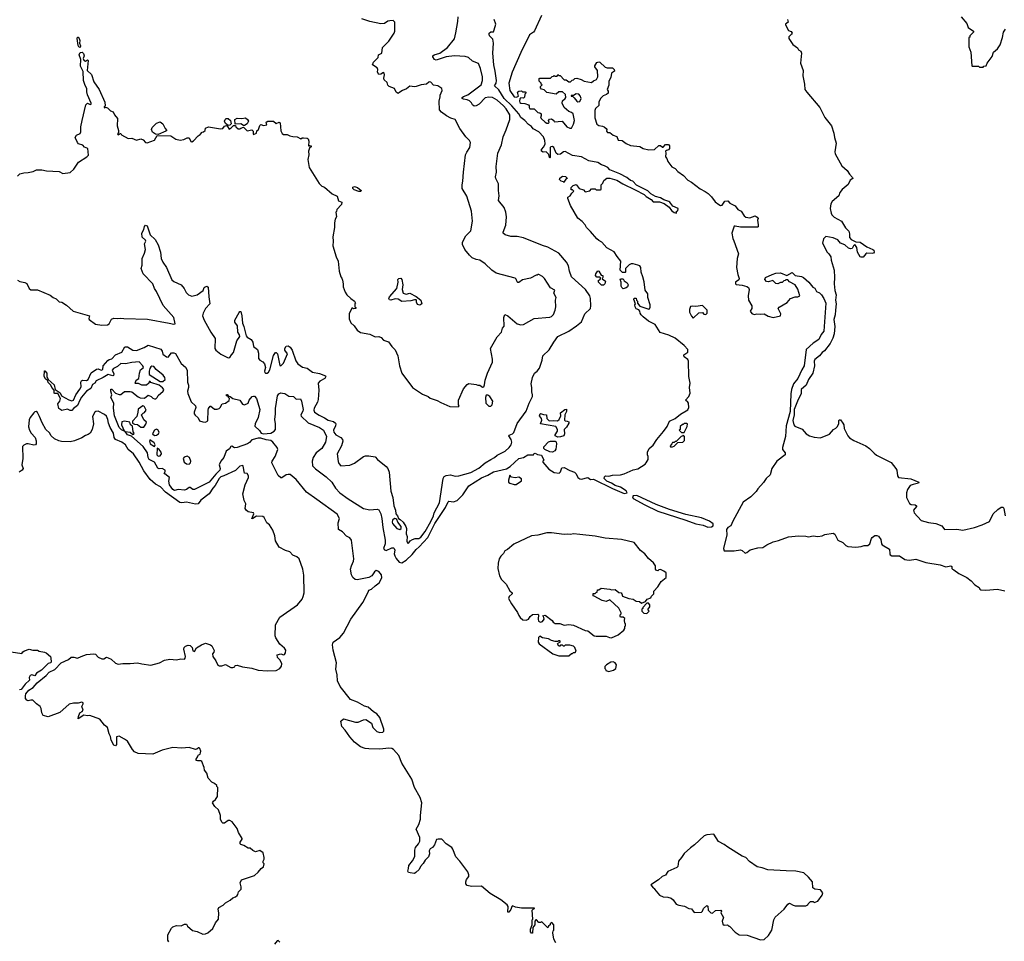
# Model space of a CAD drawing. Extents: x 2087054 to 2277909, y 548907 to 753496.
# Tile 379 of 444: x 2242530 to 2253369, y 637972 to 648112. Entities that reach past the tile are written whole.
import ezdxf

# ---------------------------------------------------------------- set-up
doc = ezdxf.new("R2010")
doc.units = 0

msp = doc.modelspace()

# ---------------------------------------------------------------- linework, layer by layer
at = {"layer": '0CON20XD'}
for points in [[(2243203, 646877), (2243204, 646934), (2243216, 647005), (2243258, 647175), (2243275, 647193), (2243305, 647180), (2243315, 647184), (2243318, 647195), (2243276, 647286), (2243268, 647318), (2243268, 647355), (2243249, 647389), (2243233, 647445), (2243228, 647542), (2243200, 647600), (2243202, 647675), (2243186, 647725), (2243195, 647753), (2243216, 647756), (2243231, 647741), (2243238, 647715), (2243227, 647685), (2243235, 647668), (2243255, 647658), (2243275, 647670), (2243282, 647662), (2243272, 647552), (2243321, 647511), (2243345, 647430), (2243404, 647345), (2243466, 647205), (2243470, 647165), (2243460, 647155), (2243460, 647145), (2243467, 647143), (2243475, 647150), (2243495, 647142), (2243529, 647109), (2243558, 647098), (2243573, 647065), (2243607, 647025), (2243602, 646945), (2243618, 646895), (2243617, 646873), (2243608, 646855), (2243614, 646844), (2243635, 646860), (2243645, 646860), (2243650, 646845), (2243725, 646807), (2243765, 646808), (2243815, 646788), (2243865, 646800), (2243889, 646789), (2243915, 646763), (2243935, 646756), (2244015, 646788), (2244045, 646840), (2244195, 646833), (2244248, 646798), (2244295, 646788), (2244337, 646793), (2244375, 646812), (2244395, 646812), (2244414, 646774), (2244425, 646770), (2244445, 646779), (2244494, 646836), (2244515, 646848), (2244540, 646875), (2244555, 646880), (2244570, 646895), (2244575, 646920), (2244607, 646933), (2244739, 646911), (2244765, 646917), (2244785, 646942), (2244805, 646950), (2244818, 646938), (2244835, 646908), (2244859, 646921), (2244885, 646950), (2244905, 646950), (2244910, 646935), (2244935, 646912), (2244955, 646910), (2244965, 646920), (2244995, 646930), (2245035, 646890), (2245085, 646900), (2245100, 646885), (2245100, 646855), (2245105, 646850), (2245136, 646864), (2245142, 646888), (2245160, 646905), (2245168, 646925), (2245173, 646947), (2245185, 646960), (2245215, 646948), (2245250, 646955), (2245242, 646985), (2245260, 646995), (2245325, 646996), (2245355, 646972), (2245386, 646986), (2245396, 646976), (2245405, 646890), (2245421, 646861), (2245435, 646850), (2245475, 646848), (2245503, 646833), (2245535, 646827), (2245585, 646822), (2245625, 646802), (2245638, 646812), (2245655, 646813), (2245695, 646810), (2245705, 646800), (2245713, 646775), (2245710, 646725), (2245715, 646720), (2245725, 646730), (2245738, 646725), (2245737, 646713), (2245722, 646698), (2245708, 646665), (2245712, 646625), (2245702, 646575), (2245717, 646485), (2245825, 646310), (2245855, 646282), (2245885, 646270), (2245970, 646195), (2246025, 646170), (2246041, 646121), (2246077, 646105), (2246071, 646079), (2246020, 646025), (2246017, 646003), (2246010, 645995), (2246018, 645945), (2246003, 645917), (2245994, 645876), (2245997, 645825), (2245978, 645725), (2245982, 645675), (2245978, 645625), (2246015, 645502), (2246037, 645455), (2246047, 645347), (2246064, 645284), (2246075, 645270), (2246082, 645245), (2246092, 645205), (2246092, 645175), (2246113, 645113), (2246130, 645085), (2246174, 645044), (2246216, 645016), (2246228, 644995), (2246220, 644985), (2246220, 644955), (2246230, 644945), (2246230, 644935), (2246205, 644930), (2246195, 644940), (2246185, 644940), (2246158, 644875), (2246157, 644823), (2246177, 644777), (2246213, 644743), (2246245, 644698), (2246282, 644672), (2246385, 644652), (2246444, 644624), (2246485, 644628), (2246508, 644615), (2246535, 644588), (2246589, 644569), (2246627, 644517), (2246665, 644480), (2246691, 644415), (2246710, 644305), (2246738, 644225), (2246855, 644064), (2246965, 643991), (2247025, 643966), (2247048, 643948), (2247125, 643923), (2247165, 643902), (2247265, 643858), (2247356, 643854), (2247368, 643865), (2247362, 643875), (2247362, 643925), (2247415, 644050), (2247455, 644100), (2247475, 644108), (2247555, 644100), (2247575, 644090), (2247595, 644090), (2247625, 644070), (2247638, 644072), (2247648, 644095), (2247653, 644145), (2247678, 644222), (2247734, 644345), (2247734, 644376), (2247712, 644495), (2247786, 644624), (2247833, 644675), (2247845, 644720), (2247865, 644740), (2247860, 644835), (2247872, 644868), (2247905, 644854), (2248005, 644766), (2248045, 644754), (2248075, 644759), (2248195, 644824), (2248365, 644838), (2248383, 644847), (2248405, 644870), (2248424, 644915), (2248431, 644955), (2248428, 645025), (2248436, 645055), (2248411, 645105), (2248420, 645135), (2248374, 645164), (2248308, 645265), (2248285, 645288), (2248245, 645310), (2248235, 645310), (2248225, 645300), (2248215, 645300), (2248155, 645268), (2248065, 645252), (2248025, 645222), (2248015, 645222), (2248005, 645230), (2247996, 645256), (2247985, 645268), (2247775, 645323), (2247726, 645356), (2247655, 645427), (2247595, 645467), (2247555, 645473), (2247512, 645492), (2247480, 645520), (2247430, 645585), (2247405, 645640), (2247404, 645666), (2247443, 645735), (2247495, 645788), (2247514, 645895), (2247503, 646005), (2247451, 646171), (2247400, 646255), (2247400, 646295), (2247409, 646335), (2247414, 646435), (2247439, 646625), (2247451, 646655), (2247486, 646705), (2247493, 646763), (2247482, 646785), (2247443, 646823), (2247375, 646917), (2247325, 647013), (2247275, 647029), (2247230, 647055), (2247175, 647096), (2247152, 647122), (2247149, 647215), (2247160, 647265), (2247158, 647282), (2247182, 647335), (2247177, 647355), (2247134, 647384), (2247085, 647393), (2247056, 647425), (2247045, 647428), (2247035, 647426), (2247008, 647402), (2246950, 647395), (2246893, 647377), (2246875, 647374), (2246825, 647382), (2246787, 647353), (2246745, 647334), (2246705, 647307), (2246695, 647302), (2246674, 647314), (2246656, 647356), (2246597, 647377), (2246583, 647393), (2246575, 647420), (2246542, 647452), (2246538, 647468), (2246546, 647505), (2246542, 647525), (2246535, 647530), (2246505, 647513), (2246485, 647510), (2246468, 647535), (2246472, 647565), (2246464, 647584), (2246412, 647615), (2246424, 647646), (2246478, 647695), (2246480, 647725), (2246517, 647743), (2246524, 647806), (2246595, 647878), (2246653, 647965), (2246660, 647985), (2246660, 648085), (2246642, 648102), (2246605, 648101), (2246584, 648096), (2246545, 648071), (2246505, 648066), (2246385, 648094), (2246295, 648123)], [(2243193, 644047), (2243206, 644074), (2243202, 644125), (2243211, 644139), (2243225, 644147), (2243265, 644144), (2243283, 644155), (2243315, 644227), (2243375, 644268), (2243395, 644270), (2243425, 644258), (2243445, 644264), (2243449, 644305), (2243499, 644361), (2243515, 644374), (2243545, 644382), (2243586, 644424), (2243656, 644454), (2243686, 644514), (2243715, 644514), (2243777, 644477), (2243815, 644471), (2243902, 644505), (2243945, 644530), (2244085, 644487), (2244099, 644465), (2244105, 644432), (2244145, 644402), (2244165, 644400), (2244202, 644448), (2244226, 644446), (2244245, 644438), (2244309, 644329), (2244355, 644289), (2244375, 644256), (2244379, 644125), (2244390, 644090), (2244390, 644065), (2244377, 644025), (2244381, 644001), (2244419, 643909), (2244464, 643865), (2244470, 643845), (2244451, 643795), (2244450, 643775), (2244460, 643760), (2244495, 643733), (2244510, 643700), (2244545, 643687), (2244575, 643686), (2244601, 643699), (2244603, 643815), (2244608, 643835), (2244625, 643860), (2244635, 643860), (2244675, 643828), (2244705, 643827), (2244725, 643833), (2244738, 643845), (2244760, 643885), (2244795, 643893), (2244835, 643922), (2244838, 643945), (2244830, 643955), (2244830, 643970), (2244815, 643970), (2244803, 643983), (2244805, 643990), (2244815, 643990), (2244830, 643970), (2244847, 643967), (2244876, 643946), (2244955, 643926), (2244984, 643884), (2245005, 643876), (2245044, 643895), (2245056, 643925), (2245090, 643965), (2245105, 643972), (2245115, 643970), (2245137, 643945), (2245174, 643825), (2245157, 643735), (2245123, 643665), (2245119, 643639), (2245171, 643591), (2245189, 643565), (2245215, 643555), (2245295, 643563), (2245330, 643585), (2245346, 643605), (2245346, 643665), (2245337, 643715), (2245347, 643775), (2245347, 643835), (2245369, 643975), (2245381, 643995), (2245405, 644007), (2245424, 644004), (2245448, 643998), (2245491, 643971), (2245545, 643967), (2245575, 643937), (2245621, 643941), (2245633, 643915), (2245650, 643825), (2245647, 643805), (2245626, 643765), (2245630, 643750), (2245706, 643676), (2245830, 643625), (2245873, 643595), (2245909, 643525), (2245896, 643465), (2245856, 643395), (2245795, 643345), (2245760, 643295), (2245748, 643255), (2245755, 643205), (2245785, 643169), (2245905, 643083), (2245965, 643025), (2246008, 642958), (2246053, 642905), (2246145, 642840), (2246313, 642733), (2246385, 642719), (2246465, 642727), (2246485, 642718), (2246504, 642675), (2246515, 642625), (2246526, 642524), (2246555, 642385), (2246554, 642345), (2246534, 642295), (2246545, 642279), (2246565, 642274), (2246625, 642300), (2246645, 642301), (2246654, 642295), (2246661, 642275), (2246654, 642235), (2246658, 642215), (2246674, 642184), (2246706, 642144), (2246735, 642138), (2246783, 642167), (2246851, 642229), (2246893, 642285), (2246928, 642312), (2247022, 642415), (2247099, 642571), (2247218, 642745), (2247245, 642809), (2247255, 642816), (2247305, 642808), (2247345, 642823), (2247410, 642885), (2247476, 642985), (2247615, 643070), (2247685, 643102), (2247745, 643139), (2247890, 643170), (2247928, 643195), (2248025, 643284), (2248075, 643297), (2248125, 643323), (2248185, 643323), (2248195, 643340), (2248205, 643342), (2248230, 643330), (2248275, 643321), (2248300, 643265), (2248290, 643255), (2248290, 643245), (2248355, 643168), (2248415, 643132), (2248467, 643123), (2248482, 643138), (2248497, 643183), (2248525, 643186), (2248585, 643153), (2248638, 643135), (2248656, 643116), (2248674, 643075), (2248695, 643061), (2248715, 643058), (2248785, 643074), (2248815, 643054), (2248845, 643058), (2249055, 642954), (2249185, 642898), (2249218, 642905), (2249205, 642930), (2249145, 642968), (2249085, 642986), (2249045, 643013), (2248995, 643036), (2248964, 643065), (2248966, 643084), (2248980, 643095), (2249015, 643091), (2249055, 643101), (2249144, 643106), (2249186, 643114), (2249285, 643160), (2249335, 643170), (2249415, 643222), (2249428, 643235), (2249448, 643275), (2249450, 643305), (2249442, 643325), (2249443, 643353), (2249459, 643395), (2249505, 643432), (2249544, 643495), (2249619, 643581), (2249656, 643635), (2249683, 643695), (2249744, 643726), (2249806, 643774), (2249885, 643820), (2249897, 643845), (2249893, 643893), (2249886, 643906), (2249860, 643925), (2249898, 643965), (2249910, 644005), (2249902, 644065), (2249910, 644115), (2249896, 644185), (2249892, 644355), (2249884, 644375), (2249845, 644403), (2249840, 644415), (2249843, 644425), (2249886, 644454), (2249887, 644485), (2249845, 644529), (2249745, 644608), (2249675, 644641), (2249580, 644670), (2249525, 644759), (2249454, 644795), (2249392, 644845), (2249372, 644865), (2249360, 644885), (2249358, 644905), (2249345, 644920), (2249315, 644932), (2249304, 644955), (2249302, 644975), (2249310, 644985), (2249292, 645035), (2249295, 645050), (2249318, 645048), (2249320, 645025), (2249330, 645015), (2249330, 644995), (2249355, 644960), (2249455, 644928), (2249465, 644930), (2249471, 644949), (2249469, 644975), (2249446, 645056), (2249444, 645095), (2249416, 645135), (2249405, 645230), (2249391, 645285), (2249370, 645335), (2249367, 645387), (2249355, 645403), (2249335, 645413), (2249285, 645428), (2249263, 645427), (2249240, 645415), (2249200, 645375), (2249200, 645335), (2249195, 645330), (2249165, 645330), (2249140, 645355), (2249146, 645456), (2249106, 645506), (2249075, 645558), (2248995, 645602), (2248940, 645665), (2248905, 645682), (2248882, 645702), (2248815, 645782), (2248770, 645825), (2248756, 645856), (2248723, 645893), (2248675, 645930), (2248595, 646070), (2248563, 646145), (2248565, 646160), (2248590, 646175), (2248607, 646203), (2248630, 646225), (2248615, 646240), (2248602, 646242), (2248602, 646268), (2248622, 646288), (2248655, 646300), (2248690, 646255), (2248735, 646240), (2248755, 646220), (2248805, 646230), (2248825, 646250), (2248865, 646250), (2248875, 646240), (2248925, 646240), (2248930, 646245), (2248930, 646295), (2248950, 646315), (2248960, 646345), (2248995, 646368), (2249025, 646370), (2249105, 646348), (2249170, 646305), (2249305, 646242), (2249405, 646188), (2249427, 646167), (2249480, 646135), (2249505, 646110), (2249575, 646108), (2249625, 646090), (2249679, 646049), (2249704, 646014), (2249735, 645990), (2249760, 645985), (2249760, 646005), (2249775, 646010), (2249778, 646035), (2249720, 646060), (2249688, 646105), (2249675, 646112), (2249620, 646130), (2249585, 646153), (2249528, 646168), (2249477, 646197), (2249445, 646229), (2249321, 646291), (2249281, 646335), (2249254, 646344), (2249212, 646375), (2249136, 646415), (2249025, 646461), (2249004, 646485), (2248966, 646505), (2248934, 646514), (2248895, 646543), (2248795, 646558), (2248716, 646605), (2248615, 646618), (2248535, 646664), (2248515, 646657), (2248485, 646633), (2248455, 646629), (2248434, 646644), (2248409, 646705), (2248395, 646718), (2248376, 646715), (2248368, 646705), (2248368, 646595), (2248365, 646590), (2248362, 646595), (2248355, 646630), (2248325, 646658), (2248294, 646654), (2248276, 646666), (2248276, 646685), (2248300, 646715), (2248313, 646747), (2248312, 646785), (2248295, 646825), (2248245, 646879), (2248183, 646913), (2248165, 646938), (2248131, 646961), (2248090, 647005), (2248048, 647038), (2248024, 647075), (2247946, 647166), (2247865, 647245), (2247805, 647341), (2247758, 647385), (2247777, 647415), (2247779, 647445), (2247766, 647545), (2247749, 647615), (2247738, 647745), (2247747, 647855), (2247738, 647898), (2247703, 647935), (2247697, 647955), (2247699, 647965), (2247715, 647978), (2247745, 647978), (2247752, 648002), (2247772, 648065), (2247755, 648115)], [(2246010, 643545), (2246067, 643517), (2246084, 643494), (2246086, 643475), (2246072, 643425), (2246025, 643335), (2246035, 643253), (2246045, 643228), (2246065, 643204), (2246165, 643211), (2246215, 643234), (2246315, 643308), (2246335, 643314), (2246375, 643314), (2246444, 643304), (2246469, 643275), (2246565, 643196), (2246582, 643175), (2246599, 643135), (2246614, 642925), (2246637, 642857), (2246649, 642765), (2246668, 642715), (2246670, 642675), (2246690, 642655), (2246700, 642625), (2246720, 642615), (2246753, 642583), (2246780, 642535), (2246788, 642515), (2246783, 642455), (2246794, 642425), (2246792, 642375), (2246798, 642355), (2246805, 642350), (2246812, 642355), (2246830, 642380), (2246854, 642394), (2246885, 642405), (2246925, 642404), (2246945, 642419), (2246995, 642483), (2247055, 642592), (2247087, 642655), (2247093, 642687), (2247152, 642795), (2247192, 643065), (2247203, 643087), (2247225, 643098), (2247274, 643106), (2247325, 643090), (2247365, 643094), (2247495, 643129), (2247585, 643179), (2247654, 643235), (2247715, 643275), (2247758, 643295), (2247788, 643322), (2247875, 643366), (2247917, 643405), (2247940, 643435), (2247946, 643465), (2247942, 643495), (2247916, 643535), (2247919, 643541), (2247955, 643557), (2247968, 643572), (2248005, 643668), (2248105, 643805), (2248137, 643895), (2248174, 643965), (2248177, 643985), (2248168, 644018), (2248169, 644065), (2248159, 644105), (2248174, 644175), (2248197, 644223), (2248228, 644245), (2248252, 644278), (2248280, 644365), (2248289, 644415), (2248360, 644480), (2248409, 644565), (2248455, 644627), (2248576, 644684), (2248658, 644745), (2248715, 644787), (2248753, 644875), (2248812, 644935), (2248818, 644965), (2248815, 645045), (2248805, 645075), (2248758, 645145), (2248606, 645285), (2248584, 645344), (2248572, 645405), (2248549, 645445), (2248465, 645544), (2248345, 645611), (2248287, 645627), (2248075, 645713), (2248005, 645728), (2247936, 645726), (2247875, 645746), (2247854, 645764), (2247852, 645775), (2247883, 645853), (2247888, 645945), (2247881, 645995), (2247864, 646045), (2247800, 646125), (2247808, 646175), (2247800, 646235), (2247802, 646305), (2247773, 646365), (2247769, 646385), (2247780, 646435), (2247776, 646496), (2247795, 646645), (2247833, 646737), (2247851, 646825), (2247885, 646902), (2247924, 647015), (2247926, 647065), (2247885, 647130), (2247855, 647163), (2247786, 647226), (2247735, 647258), (2247695, 647262), (2247655, 647252), (2247587, 647183), (2247555, 647166), (2247532, 647162), (2247515, 647174), (2247505, 647196), (2247480, 647220), (2247455, 647231), (2247415, 647237), (2247402, 647245), (2247402, 647255), (2247415, 647267), (2247465, 647287), (2247609, 647395), (2247625, 647445), (2247625, 647485), (2247603, 647575), (2247579, 647629), (2247515, 647657), (2247470, 647695), (2247435, 647708), (2247315, 647715), (2247225, 647703), (2247115, 647668), (2247098, 647675), (2247078, 647705), (2247079, 647715), (2247091, 647725), (2247155, 647744), (2247239, 647805), (2247315, 647902), (2247332, 647968), (2247354, 648094), (2247356, 648145)], [(2248273, 648157), (2248199, 647991), (2248186, 647974), (2248143, 647945), (2248045, 647752), (2247953, 647535), (2247914, 647415), (2247925, 647332), (2247975, 647264), (2247999, 647261), (2248020, 647270), (2248010, 647315), (2248023, 647327), (2248055, 647330), (2248065, 647320), (2248095, 647320), (2248100, 647315), (2248100, 647305), (2248090, 647295), (2248088, 647262), (2248075, 647250), (2248045, 647252), (2248035, 647242), (2248031, 647215), (2248035, 647202), (2248045, 647195), (2248092, 647192), (2248130, 647175), (2248140, 647165), (2248138, 647145), (2248145, 647132), (2248192, 647132), (2248233, 647093), (2248257, 647087), (2248270, 647075), (2248270, 647055), (2248262, 647045), (2248272, 647025), (2248314, 646985), (2248333, 646975), (2248350, 646975), (2248357, 646983), (2248352, 647005), (2248361, 647019), (2248383, 647023), (2248410, 647005), (2248415, 646990), (2248500, 646995), (2248554, 646934), (2248585, 646920), (2248605, 646920), (2248626, 646964), (2248636, 647005), (2248622, 647075), (2248605, 647092), (2248575, 647102), (2248525, 647148), (2248500, 647195), (2248505, 647220), (2248536, 647244), (2248542, 647255), (2248538, 647288), (2248505, 647318), (2248485, 647320), (2248465, 647318), (2248435, 647292), (2248333, 647313), (2248305, 647340), (2248275, 647350), (2248262, 647362), (2248262, 647378), (2248280, 647395), (2248270, 647405), (2248270, 647415), (2248250, 647435), (2248250, 647465), (2248255, 647470), (2248375, 647470), (2248392, 647488), (2248405, 647490), (2248415, 647500), (2248425, 647490), (2248445, 647490), (2248455, 647510), (2248465, 647500), (2248478, 647498), (2248525, 647450), (2248545, 647450), (2248575, 647430), (2248595, 647430), (2248612, 647448), (2248625, 647450), (2248643, 647467), (2248665, 647468), (2248710, 647455), (2248745, 647438), (2248825, 647420), (2248845, 647440), (2248880, 647455), (2248896, 647484), (2248890, 647555), (2248862, 647595), (2248862, 647605), (2248885, 647642), (2248905, 647649), (2248916, 647646), (2248975, 647592), (2248998, 647582), (2249055, 647583), (2249073, 647565), (2249078, 647545), (2249046, 647524), (2249036, 647475), (2249014, 647435), (2249016, 647394), (2248997, 647345), (2249007, 647325), (2249007, 647305), (2248990, 647290), (2248954, 647276), (2248925, 647247), (2248907, 647205), (2248905, 647170), (2248870, 647135), (2248860, 647115), (2248862, 647032), (2248882, 646962), (2248905, 646949), (2248945, 646942), (2248965, 646932), (2248988, 646915), (2248992, 646905), (2248990, 646885), (2249002, 646872), (2249025, 646870), (2249062, 646842), (2249105, 646829), (2249118, 646788), (2249162, 646782), (2249205, 646751), (2249255, 646728), (2249355, 646716), (2249395, 646696), (2249455, 646680), (2249517, 646683), (2249565, 646730), (2249585, 646730), (2249605, 646710), (2249615, 646710), (2249641, 646739), (2249671, 646741), (2249684, 646724), (2249684, 646696), (2249671, 646679), (2249650, 646675), (2249638, 646665), (2249642, 646645), (2249638, 646605), (2249654, 646584), (2249665, 646552), (2249708, 646495), (2249745, 646475), (2249775, 646443), (2249838, 646398), (2249886, 646346), (2249925, 646325), (2250021, 646251), (2250075, 646224), (2250109, 646199), (2250146, 646165), (2250185, 646110), (2250225, 646079), (2250245, 646069), (2250265, 646072), (2250294, 646116), (2250325, 646120), (2250347, 646095), (2250405, 646064), (2250435, 646024), (2250474, 646004), (2250505, 645956), (2250525, 645941), (2250568, 645932), (2250625, 645953), (2250649, 645939), (2250660, 645925), (2250651, 645905), (2250658, 645855), (2250658, 645835), (2250652, 645828), (2250465, 645829), (2250405, 645842), (2250395, 645839), (2250370, 645765), (2250380, 645705), (2250391, 645679), (2250442, 645535), (2250429, 645485), (2250420, 645385), (2250435, 645310), (2250452, 645265), (2250448, 645252), (2250410, 645225), (2250410, 645205), (2250418, 645198), (2250485, 645192), (2250535, 645178), (2250552, 645165), (2250562, 645145), (2250548, 645075), (2250552, 645025), (2250588, 644965), (2250588, 644935), (2250572, 644905), (2250591, 644881), (2250615, 644870), (2250645, 644878), (2250685, 644872), (2250725, 644877), (2250770, 644850), (2250825, 644837), (2250907, 644853), (2250910, 644875), (2250880, 644935), (2250891, 644949), (2250978, 645002), (2251016, 645044), (2251065, 645062), (2251095, 645062), (2251118, 645075), (2251097, 645147), (2251068, 645195), (2251005, 645228), (2250985, 645250), (2250965, 645250), (2250958, 645242), (2250942, 645238), (2250925, 645220), (2250905, 645220), (2250875, 645208), (2250855, 645210), (2250822, 645242), (2250775, 645228), (2250752, 645232), (2250732, 645255), (2250742, 645275), (2250815, 645309), (2250855, 645322), (2250905, 645326), (2250975, 645298), (2251035, 645332), (2251068, 645298), (2251135, 645286), (2251158, 645275), (2251218, 645225), (2251261, 645171), (2251285, 645158), (2251302, 645122), (2251335, 645106), (2251355, 645086), (2251384, 645045), (2251406, 644995), (2251381, 644685), (2251352, 644648), (2251327, 644595), (2251266, 644554), (2251187, 644485), (2251165, 644303), (2251139, 644261), (2251095, 644165), (2251048, 644105), (2251027, 644043), (2251018, 643995), (2251010, 643800), (2250968, 643645), (2250960, 643525), (2250927, 643405), (2250929, 643385), (2250955, 643345), (2250958, 643325), (2250865, 643255), (2250810, 643175), (2250792, 643105), (2250747, 643065), (2250719, 643021), (2250655, 642950), (2250638, 642922), (2250578, 642862), (2250493, 642805), (2250381, 642595), (2250357, 642545), (2250325, 642525), (2250312, 642505), (2250314, 642445), (2250278, 642295), (2250285, 642270), (2250395, 642270), (2250465, 642278), (2250485, 642271), (2250515, 642244), (2250535, 642250), (2250572, 642278), (2250655, 642301), (2250710, 642305), (2250755, 642335), (2250825, 642368), (2250885, 642382), (2250995, 642422), (2251105, 642435), (2251185, 642430), (2251215, 642422), (2251265, 642432), (2251315, 642425), (2251365, 642432), (2251395, 642448), (2251485, 642462), (2251503, 642453), (2251538, 642385), (2251592, 642362), (2251625, 642326), (2251647, 642317)], [(2250982, 648115), (2250988, 648085), (2250960, 648065), (2250962, 648055), (2250993, 647995), (2251024, 647984), (2251033, 647965), (2251028, 647952), (2250996, 647925), (2250996, 647905), (2251041, 647841), (2251094, 647804), (2251105, 647780), (2251128, 647765), (2251136, 647746), (2251126, 647636), (2251156, 647555), (2251151, 647495), (2251169, 647405), (2251174, 647345), (2251194, 647314), (2251337, 647147), (2251393, 647035), (2251465, 646946), (2251494, 646864), (2251501, 646815), (2251519, 646755), (2251502, 646658), (2251506, 646636), (2251582, 646505), (2251640, 646455), (2251665, 646412), (2251698, 646375), (2251700, 646365), (2251674, 646346), (2251652, 646298), (2251585, 646243), (2251560, 646210), (2251546, 646174), (2251475, 646112), (2251459, 646085), (2251453, 646035), (2251462, 645985), (2251471, 645965), (2251495, 645941), (2251576, 645895), (2251621, 645821), (2251658, 645785), (2251666, 645755), (2251666, 645716), (2251683, 645693), (2251735, 645667), (2251784, 645664), (2251854, 645614), (2251920, 645585), (2251931, 645575), (2251936, 645554), (2251930, 645545), (2251915, 645540), (2251855, 645542), (2251844, 645536), (2251815, 645498), (2251795, 645498), (2251784, 645504), (2251753, 645553), (2251744, 645605), (2251725, 645638), (2251710, 645625), (2251696, 645594), (2251675, 645592), (2251655, 645599), (2251614, 645634), (2251565, 645655), (2251535, 645692), (2251484, 645714), (2251405, 645728), (2251378, 645702), (2251366, 645655), (2251420, 645555), (2251437, 645535), (2251458, 645505), (2251464, 645465), (2251496, 645355), (2251501, 645275), (2251496, 645205), (2251504, 645134), (2251518, 645085), (2251510, 645025), (2251517, 644985), (2251512, 644915), (2251508, 644865), (2251494, 644815), (2251505, 644735), (2251497, 644657), (2251481, 644609), (2251451, 644549), (2251390, 644470), (2251365, 644451), (2251335, 644415), (2251282, 644375), (2251277, 644355), (2251281, 644305), (2251262, 644225), (2251214, 644155), (2251188, 644092), (2251134, 644045), (2251134, 643996), (2251100, 643935), (2251055, 643822), (2251054, 643766), (2251042, 643702), (2251052, 643655), (2251062, 643642), (2251145, 643607), (2251188, 643555), (2251225, 643534), (2251275, 643518), (2251345, 643513), (2251445, 643552), (2251487, 643603), (2251515, 643618), (2251528, 643632), (2251548, 643665), (2251548, 643702), (2251555, 643710), (2251565, 643710), (2251592, 643675), (2251602, 643655), (2251608, 643615), (2251646, 643535), (2251665, 643511), (2251711, 643481), (2251845, 643422), (2251885, 643396), (2251935, 643342), (2251962, 643322), (2252125, 643240), (2252176, 643176), (2252186, 643155), (2252192, 643092), (2252204, 643074), (2252339, 643059), (2252428, 643025), (2252426, 643014), (2252365, 643000), (2252334, 642986), (2252303, 642945), (2252291, 642905), (2252292, 642855), (2252325, 642791), (2252345, 642780), (2252387, 642775), (2252401, 642765), (2252402, 642755), (2252369, 642715), (2252376, 642686), (2252455, 642603), (2252535, 642581), (2252615, 642569), (2252680, 642545), (2252710, 642505), (2252845, 642506), (2252914, 642496), (2253040, 642525), (2253125, 642554), (2253207, 642593), (2253246, 642674), (2253298, 642725), (2253335, 642750)], [(2252893, 648145), (2252955, 648070), (2252970, 648025), (2253030, 647985), (2253030, 647975), (2252990, 647935), (2252988, 647922), (2252980, 647915), (2252980, 647815), (2253002, 647755), (2253010, 647605), (2253015, 647600), (2253085, 647600), (2253095, 647590), (2253135, 647590), (2253145, 647600), (2253170, 647605), (2253182, 647635), (2253234, 647706), (2253252, 647755), (2253295, 647792), (2253323, 647835), (2253350, 647915), (2253360, 647975), (2253382, 648008)], [(2243195, 647808), (2243180, 647815), (2243175, 647830), (2243163, 647905), (2243168, 647922), (2243175, 647922), (2243185, 647907), (2243191, 647885), (2243190, 647855), (2243201, 647825), (2243195, 647808)], [(2248675, 647210), (2248695, 647213), (2248710, 647245), (2248700, 647275), (2248684, 647294), (2248655, 647298), (2248625, 647280), (2248602, 647278), (2248602, 647272), (2248618, 647268), (2248635, 647252), (2248662, 647215), (2248675, 647210)], [(2244825, 646950), (2244795, 646970), (2244786, 646995), (2244791, 647015), (2244803, 647027), (2244826, 647026), (2244852, 647005), (2244858, 646965), (2244845, 646952), (2244825, 646950)], [(2245005, 646950), (2244995, 646950), (2244965, 646968), (2244902, 646962), (2244900, 647015), (2244925, 647029), (2244975, 647026), (2245015, 647033), (2245037, 647015), (2245048, 646995), (2245033, 646967), (2245005, 646950)], [(2244055, 646850), (2244025, 646853), (2243992, 646875), (2243982, 646905), (2243990, 646925), (2244037, 646973), (2244075, 646988), (2244106, 646966), (2244130, 646915), (2244150, 646895), (2244140, 646885), (2244055, 646850)], [(2242505, 646390), (2242533, 646417), (2242575, 646428), (2242625, 646430), (2242677, 646443), (2242715, 646460), (2242775, 646462), (2242825, 646448), (2242965, 646442), (2243005, 646420), (2243087, 646433), (2243125, 646468), (2243176, 646544), (2243270, 646605), (2243287, 646623), (2243280, 646695), (2243245, 646710), (2243225, 646731), (2243178, 646748), (2243165, 646762), (2243140, 646815), (2243155, 646842), (2243195, 646862), (2243203, 646877)], [(2248525, 646320), (2248515, 646330), (2248490, 646335), (2248474, 646354), (2248475, 646370), (2248505, 646392), (2248537, 646387), (2248560, 646365), (2248545, 646360), (2248530, 646345), (2248525, 646320)], [(2246285, 646222), (2246265, 646222), (2246212, 646242), (2246197, 646255), (2246199, 646271), (2246215, 646279), (2246248, 646265), (2246290, 646235), (2246285, 646222)], [(2242507, 645247), (2242533, 645233), (2242585, 645222), (2242609, 645209), (2242636, 645155), (2242651, 645141), (2242725, 645141), (2242865, 645083), (2242900, 645055), (2242930, 645040), (2242965, 645010), (2242995, 645006), (2243045, 644972), (2243120, 644905), (2243298, 644855), (2243291, 644825), (2243296, 644815), (2243365, 644764), (2243435, 644752), (2243495, 644754), (2243515, 644768), (2243542, 644818), (2243565, 644830), (2243605, 644824), (2243645, 644830), (2243675, 644824), (2243936, 644816), (2244175, 644772), (2244226, 644764), (2244242, 644768), (2244228, 644835), (2244108, 644968), (2244035, 645121), (2244014, 645154), (2243995, 645205), (2243889, 645315), (2243868, 645375), (2243877, 645413), (2243878, 645485), (2243904, 645545), (2243914, 645585), (2243904, 645645), (2243919, 645675), (2243915, 645688), (2243879, 645719), (2243876, 645765), (2243896, 645805), (2243903, 645837), (2243915, 645850), (2243935, 645845), (2243966, 645746), (2244022, 645695), (2244056, 645635), (2244079, 645555), (2244088, 645485), (2244106, 645446), (2244146, 645386), (2244205, 645250), (2244225, 645232), (2244306, 645195), (2244339, 645155), (2244361, 645111), (2244387, 645085), (2244425, 645071), (2244485, 645084), (2244548, 645132), (2244560, 645165), (2244570, 645175), (2244589, 645179), (2244605, 645168), (2244611, 645065), (2244623, 644985), (2244575, 644934), (2244549, 644885), (2244544, 644855), (2244560, 644805), (2244635, 644674), (2244683, 644605), (2244677, 644495), (2244689, 644475), (2244745, 644433), (2244825, 644393), (2244842, 644395), (2244860, 644425), (2244885, 644450), (2244922, 644578), (2244952, 644625), (2244950, 644645), (2244932, 644675), (2244927, 644745), (2244900, 644785), (2244897, 644805), (2244945, 644890), (2244955, 644903), (2244963, 644903), (2244977, 644855), (2244981, 644775), (2244998, 644735), (2245022, 644635), (2245035, 644620), (2245079, 644595), (2245095, 644565), (2245102, 644515), (2245148, 644485), (2245160, 644445), (2245159, 644385), (2245174, 644365), (2245208, 644348), (2245226, 644326), (2245236, 644285), (2245224, 644245), (2245230, 644230), (2245235, 644224), (2245256, 644225), (2245270, 644235), (2245285, 644260), (2245323, 644417), (2245345, 644450), (2245355, 644452), (2245367, 644437), (2245395, 644309), (2245405, 644303), (2245435, 644332), (2245478, 644435), (2245450, 644475), (2245450, 644495), (2245465, 644519), (2245485, 644525), (2245508, 644508), (2245531, 644475), (2245568, 644358), (2245591, 644325), (2245645, 644291), (2245695, 644277), (2245755, 644235), (2245829, 644219), (2245895, 644193), (2245900, 644185), (2245889, 644165), (2245833, 644137), (2245816, 644115), (2245824, 644035), (2245817, 643933), (2245807, 643903), (2245771, 643839), (2245767, 643815), (2245775, 643795), (2245825, 643760), (2245885, 643733), (2245925, 643706), (2245985, 643690), (2246005, 643675), (2246010, 643665), (2246008, 643645), (2245983, 643595), (2245988, 643575), (2246010, 643545)], [(2246935, 644972), (2246910, 644980), (2246898, 645005), (2246900, 645025), (2246895, 645030), (2246875, 645030), (2246835, 645018), (2246735, 645013), (2246695, 645038), (2246665, 645040), (2246615, 645028), (2246601, 645031), (2246592, 645045), (2246602, 645065), (2246682, 645155), (2246698, 645225), (2246693, 645255), (2246704, 645266), (2246725, 645270), (2246738, 645255), (2246749, 645195), (2246740, 645145), (2246752, 645105), (2246785, 645093), (2246825, 645103), (2246896, 645066), (2246947, 645025), (2246958, 644985), (2246935, 644972)], [(2248955, 645190), (2248935, 645190), (2248902, 645225), (2248902, 645248), (2248918, 645252), (2248928, 645268), (2248915, 645280), (2248885, 645280), (2248868, 645298), (2248872, 645318), (2248895, 645348), (2248906, 645346), (2248932, 645302), (2248948, 645298), (2248950, 645275), (2248942, 645262), (2248980, 645235), (2248970, 645205), (2248955, 645190)], [(2249175, 645152), (2249157, 645167), (2249151, 645181), (2249152, 645225), (2249140, 645255), (2249145, 645260), (2249175, 645260), (2249185, 645240), (2249216, 645216), (2249228, 645195), (2249220, 645175), (2249206, 645164), (2249175, 645152)], [(2249945, 644830), (2250005, 644889), (2250045, 644890), (2250063, 644873), (2250085, 644870), (2250097, 644883), (2250097, 644917), (2250045, 644968), (2249975, 644956), (2249935, 644961), (2249915, 644958), (2249902, 644925), (2249904, 644894), (2249925, 644850), (2249945, 644830)], [(2248432, 637955), (2248410, 637995), (2248400, 638065), (2248403, 638087), (2248410, 638095), (2248410, 638155), (2248388, 638178), (2248370, 638165), (2248370, 638155), (2248352, 638138), (2248345, 638120), (2248278, 638188), (2248265, 638180), (2248245, 638180), (2248218, 638208), (2248212, 638208), (2248202, 638195), (2248200, 638155), (2248180, 638125), (2248177, 638063), (2248165, 638060), (2248153, 638075), (2248152, 638105), (2248170, 638155), (2248173, 638207), (2248180, 638215), (2248172, 638315), (2248183, 638327), (2248198, 638332), (2248196, 638336), (2248055, 638337), (2247988, 638348), (2247955, 638361), (2247946, 638355), (2247935, 638322), (2247915, 638292), (2247905, 638292), (2247906, 638355), (2247896, 638375), (2247825, 638428), (2247709, 638499), (2247615, 638578), (2247505, 638576), (2247455, 638588), (2247442, 638605), (2247441, 638625), (2247447, 638653), (2247474, 638685), (2247476, 638705), (2247465, 638738), (2247375, 638853), (2247330, 638900), (2247300, 638985), (2247287, 639005), (2247226, 639046), (2247177, 639095), (2247135, 639097), (2247119, 639091), (2247095, 639034), (2247075, 639006), (2247050, 638990), (2247037, 638967), (2247041, 638935), (2247029, 638901), (2246995, 638865), (2246972, 638828), (2246942, 638795), (2246927, 638763), (2246892, 638728), (2246875, 638720), (2246830, 638725), (2246811, 638731), (2246801, 638745), (2246811, 638775), (2246812, 638808), (2246854, 638856), (2246881, 638905), (2246880, 638975), (2246887, 639003), (2246922, 639045), (2246936, 639075), (2246936, 639115), (2246894, 639205), (2246925, 639259), (2246942, 639315), (2246941, 639355), (2246958, 639495), (2246937, 639555), (2246876, 639666), (2246845, 639755), (2246736, 639934), (2246702, 640015), (2246645, 640084), (2246625, 640094), (2246595, 640098), (2246495, 640085), (2246375, 640090), (2246333, 640093), (2246282, 640112), (2246217, 640165), (2246163, 640223), (2246114, 640295), (2246078, 640335), (2246064, 640396), (2246095, 640420), (2246227, 640383), (2246255, 640385), (2246315, 640410), (2246341, 640411), (2246403, 640373), (2246419, 640325), (2246462, 640282), (2246495, 640270), (2246527, 640273), (2246540, 640285), (2246540, 640305), (2246496, 640435), (2246461, 640475), (2246426, 640496), (2246365, 640547), (2246325, 640559), (2246247, 640605), (2246173, 640633), (2246057, 640777), (2246028, 640838), (2246025, 640905), (2246010, 640965), (2246016, 641036), (2245982, 641175), (2245973, 641235), (2245982, 641265), (2246055, 641316), (2246096, 641364), (2246174, 641515), (2246309, 641701), (2246365, 641815), (2246375, 641835), (2246403, 641847), (2246443, 641885), (2246489, 641915), (2246515, 641972), (2246512, 642005), (2246485, 642040), (2246455, 642052), (2246435, 642038), (2246405, 641995), (2246374, 641976), (2246245, 641950), (2246224, 641954), (2246197, 641975), (2246181, 642005), (2246173, 642065), (2246183, 642105), (2246206, 642155), (2246210, 642180), (2246182, 642385), (2246165, 642410), (2246129, 642429), (2246085, 642477), (2246040, 642505), (2246036, 642575), (2246051, 642625), (2246025, 642673), (2245802, 642832), (2245689, 642915), (2245575, 643052), (2245507, 643107), (2245485, 643110), (2245465, 643105), (2245415, 643070), (2245405, 643071), (2245375, 643099), (2245306, 643235), (2245308, 643255), (2245343, 643305), (2245371, 643385), (2245365, 643404), (2245318, 643465), (2245295, 643484), (2245245, 643490), (2245185, 643508), (2245155, 643508), (2245085, 643490), (2245059, 643461), (2245036, 643444), (2244924, 643405), (2244895, 643402), (2244865, 643419), (2244855, 643416), (2244838, 643392), (2244804, 643365), (2244777, 643295), (2244745, 643255), (2244724, 643215), (2244738, 643175), (2244735, 643155), (2244688, 643112), (2244615, 643025), (2244455, 642944), (2244435, 642943), (2244405, 642964), (2244395, 642964), (2244365, 642942), (2244345, 642936), (2244275, 642942), (2244235, 642933), (2244215, 642945), (2244179, 642995), (2244171, 643035), (2244178, 643075), (2244127, 643115), (2244122, 643125), (2244132, 643138), (2244130, 643155), (2244100, 643175), (2244065, 643172), (2244049, 643179), (2244014, 643244), (2243954, 643275), (2243944, 643295), (2243937, 643347), (2243889, 643415), (2243760, 643530), (2243715, 643544), (2243690, 643580), (2243651, 643601), (2243625, 643626), (2243573, 643755), (2243561, 643839), (2243568, 643895), (2243534, 643955), (2243543, 643985), (2243533, 644027), (2243535, 644048), (2243545, 644048), (2243585, 644003), (2243625, 643988), (2243645, 643990), (2243685, 644020), (2243745, 644022), (2243765, 644018), (2243835, 643962), (2243855, 643953), (2243905, 643948), (2243945, 643980), (2243977, 643967), (2243995, 643948), (2244015, 643940), (2244028, 643942), (2244042, 643955), (2244054, 643976), (2244108, 644025), (2244118, 644045), (2244103, 644063), (2244065, 644090), (2243975, 644120), (2243965, 644130), (2243955, 644130), (2243950, 644115), (2243925, 644092), (2243875, 644092), (2243839, 644109), (2243805, 644110), (2243800, 644115), (2243812, 644145), (2243840, 644165), (2243849, 644225), (2243861, 644259), (2243892, 644285), (2243887, 644305), (2243845, 644348), (2243765, 644342), (2243693, 644327), (2243645, 644330), (2243605, 644295), (2243583, 644285), (2243564, 644276), (2243547, 644255), (2243567, 644215), (2243563, 644197), (2243555, 644193), (2243505, 644210), (2243450, 644175), (2243371, 644139), (2243356, 644115), (2243333, 644097), (2243314, 644055), (2243266, 644024), (2243212, 643958), (2243192, 643928), (2243165, 643866), (2243124, 643836), (2243105, 643812), (2243085, 643813), (2243055, 643827), (2242995, 643814), (2242961, 643835), (2242948, 643885), (2242970, 643915), (2242980, 643945), (2242948, 643998), (2242915, 644000), (2242910, 644005), (2242908, 644038), (2242884, 644064), (2242872, 644092), (2242845, 644120), (2242838, 644138), (2242815, 644160), (2242800, 644185), (2242802, 644248), (2242808, 644248), (2242830, 644225), (2242830, 644185), (2242842, 644152), (2242910, 644095), (2242922, 644042), (2242976, 644006), (2242990, 643975), (2243070, 643930), (2243105, 643920), (2243124, 643926), (2243149, 643985), (2243193, 644047)], [(2244075, 644130), (2244105, 644132), (2244130, 644155), (2244127, 644175), (2244110, 644200), (2244031, 644265), (2244005, 644296), (2243985, 644301), (2243975, 644294), (2243961, 644275), (2243954, 644245), (2243955, 644210), (2244075, 644130)], [(2247715, 643860), (2247730, 643875), (2247738, 643915), (2247706, 643966), (2247685, 643980), (2247665, 643980), (2247658, 643955), (2247662, 643895), (2247695, 643860), (2247715, 643860)], [(2243895, 643630), (2243918, 643662), (2243927, 643685), (2243895, 643710), (2243870, 643765), (2243890, 643785), (2243905, 643790), (2243922, 643815), (2243905, 643852), (2243895, 643862), (2243885, 643863), (2243833, 643827), (2243832, 643795), (2243820, 643745), (2243770, 643695), (2243770, 643675), (2243793, 643663), (2243825, 643659), (2243865, 643630), (2243895, 643630)], [(2243569, 643515), (2243562, 643565), (2243526, 643625), (2243508, 643675), (2243502, 643715), (2243485, 643751), (2243465, 643769), (2243395, 643806), (2243368, 643802), (2243357, 643793), (2243331, 643745), (2243341, 643665), (2243328, 643605), (2243306, 643564), (2243285, 643547), (2243255, 643538), (2243215, 643512), (2243135, 643477), (2243085, 643468), (2242991, 643471), (2242959, 643479), (2242912, 643502), (2242878, 643535), (2242858, 643568), (2242816, 643605), (2242776, 643676), (2242748, 643748), (2242725, 643790), (2242712, 643802), (2242695, 643798), (2242685, 643788), (2242644, 643736), (2242635, 643710), (2242626, 643634), (2242638, 643595), (2242657, 643563), (2242700, 643515), (2242710, 643480), (2242710, 643445), (2242704, 643436), (2242685, 643431), (2242625, 643446), (2242605, 643444), (2242575, 643432), (2242562, 643418), (2242563, 643285), (2242554, 643215), (2242568, 643175), (2242556, 643155), (2242524, 643135)], [(2248455, 643519), (2248426, 643535), (2248426, 643545), (2248450, 643585), (2248449, 643605), (2248432, 643635), (2248262, 643665), (2248278, 643705), (2248273, 643725), (2248252, 643755), (2248258, 643775), (2248265, 643780), (2248295, 643769), (2248330, 643765), (2248332, 643725), (2248358, 643698), (2248405, 643704), (2248452, 643698), (2248467, 643713), (2248488, 643755), (2248482, 643788), (2248530, 643825), (2248548, 643828), (2248549, 643801), (2248532, 643765), (2248528, 643705), (2248535, 643698), (2248556, 643696), (2248575, 643688), (2248576, 643674), (2248549, 643631), (2248522, 643605), (2248528, 643555), (2248520, 643535), (2248485, 643522), (2248455, 643519)], [(2243775, 643550), (2243785, 643552), (2243790, 643565), (2243778, 643578), (2243772, 643642), (2243750, 643655), (2243743, 643683), (2243684, 643696), (2243655, 643688), (2243652, 643655), (2243680, 643590), (2243690, 643580), (2243746, 643576), (2243775, 643550)], [(2249845, 643570), (2249878, 643635), (2249880, 643665), (2249875, 643670), (2249845, 643670), (2249835, 643660), (2249825, 643660), (2249800, 643635), (2249800, 643605), (2249790, 643595), (2249815, 643570), (2249845, 643570)], [(2244015, 643537), (2244035, 643540), (2244057, 643555), (2244064, 643575), (2244050, 643600), (2244035, 643606), (2244013, 643595), (2243992, 643555), (2244015, 643537)], [(2249715, 643412), (2249735, 643420), (2249775, 643460), (2249830, 643465), (2249847, 643483), (2249848, 643528), (2249835, 643540), (2249828, 643532), (2249812, 643528), (2249758, 643472), (2249745, 643470), (2249735, 643460), (2249715, 643460), (2249710, 643445), (2249690, 643425), (2249693, 643413), (2249715, 643412)], [(2244172, 637965), (2244160, 637985), (2244160, 638045), (2244200, 638115), (2244215, 638130), (2244255, 638147), (2244307, 638143), (2244345, 638162), (2244365, 638160), (2244377, 638137), (2244431, 638091), (2244485, 638080), (2244545, 638052), (2244575, 638054), (2244600, 638065), (2244655, 638112), (2244686, 638174), (2244719, 638215), (2244721, 638285), (2244716, 638325), (2244723, 638345), (2244770, 638370), (2244794, 638396), (2244848, 638425), (2244875, 638452), (2244905, 638462), (2244923, 638477), (2244932, 638488), (2244938, 638515), (2244967, 638545), (2244967, 638573), (2244956, 638614), (2244973, 638647), (2245115, 638697), (2245155, 638732), (2245187, 638773), (2245215, 638790), (2245220, 638825), (2245210, 638835), (2245210, 638855), (2245220, 638875), (2245220, 638895), (2245212, 638945), (2245175, 638970), (2245125, 638958), (2245095, 638972), (2245067, 638997), (2245045, 638998), (2244997, 639027), (2244965, 639038), (2244958, 639045), (2244957, 639063), (2244980, 639095), (2244978, 639105), (2244939, 639169), (2244923, 639215), (2244868, 639285), (2244845, 639300), (2244825, 639302), (2244785, 639272), (2244765, 639272), (2244754, 639284), (2244740, 639315), (2244741, 639355), (2244719, 639419), (2244679, 639455), (2244653, 639495), (2244662, 639515), (2244685, 639532), (2244707, 639565), (2244710, 639665), (2244700, 639675), (2244700, 639685), (2244675, 639710), (2244645, 639722), (2244605, 639768), (2244591, 639821), (2244564, 639854), (2244560, 639885), (2244535, 639952), (2244525, 639959), (2244487, 639957), (2244473, 639963), (2244473, 639975), (2244492, 640005), (2244495, 640020), (2244515, 640032), (2244522, 640045), (2244523, 640065), (2244513, 640093), (2244505, 640102), (2244498, 640102), (2244480, 640085), (2244465, 640083), (2244394, 640106), (2244315, 640098), (2244215, 640106), (2244100, 640075), (2243995, 640030), (2243835, 640037), (2243795, 640058), (2243771, 640081), (2243715, 640173), (2243685, 640197), (2243625, 640228), (2243595, 640222), (2243594, 640136), (2243585, 640123), (2243565, 640129), (2243537, 640185), (2243530, 640225), (2243516, 640255), (2243498, 640325), (2243465, 640352), (2243411, 640415), (2243303, 640457), (2243275, 640453), (2243235, 640462), (2243175, 640420), (2243178, 640445), (2243193, 640485), (2243219, 640501), (2243228, 640515), (2243213, 640555), (2243230, 640585), (2243228, 640595), (2243215, 640604), (2243175, 640591), (2243123, 640593), (2243075, 640581), (2242971, 640489), (2242845, 640443), (2242788, 640458), (2242772, 640485), (2242766, 640535), (2242755, 640556), (2242715, 640584), (2242675, 640624), (2242654, 640626), (2242625, 640619), (2242608, 640625), (2242594, 640644), (2242592, 640672), (2242599, 640695), (2242629, 640735), (2242677, 640763), (2242721, 640815), (2242821, 640895), (2242855, 640932), (2242918, 640962), (2242986, 641035), (2243066, 641074), (2243095, 641098), (2243125, 641100), (2243165, 641089), (2243205, 641107), (2243265, 641127), (2243345, 641136), (2243365, 641130), (2243395, 641100), (2243435, 641079), (2243455, 641079), (2243485, 641098), (2243505, 641093), (2243538, 641075), (2243585, 641033), (2243615, 641023), (2243665, 641030), (2243745, 641028), (2243825, 641038), (2243875, 641024), (2243975, 641009), (2244070, 641035), (2244124, 641066), (2244182, 641078), (2244255, 641071), (2244305, 641081), (2244345, 641078), (2244353, 641087), (2244354, 641105), (2244337, 641185), (2244342, 641205), (2244355, 641221), (2244385, 641231), (2244408, 641228), (2244428, 641205), (2244435, 641170), (2244455, 641162), (2244477, 641203), (2244530, 641235), (2244575, 641252), (2244630, 641235), (2244645, 641222), (2244672, 641172), (2244668, 641155), (2244652, 641135), (2244655, 641105), (2244690, 641060), (2244712, 641012), (2244726, 641004), (2244757, 641003), (2244795, 641018), (2244855, 640984), (2244875, 640983), (2244898, 640992), (2244902, 641008), (2244925, 641010), (2244981, 640991), (2245085, 640977), (2245157, 640957), (2245255, 640947), (2245355, 640950), (2245395, 640973), (2245411, 640999), (2245414, 641025), (2245397, 641065), (2245368, 641095), (2245363, 641125), (2245405, 641136), (2245435, 641124), (2245445, 641127), (2245457, 641145), (2245458, 641175), (2245446, 641196), (2245395, 641243), (2245351, 641311), (2245342, 641335), (2245346, 641454), (2245392, 641538), (2245589, 641675), (2245638, 641735), (2245652, 641765), (2245662, 641805), (2245659, 642001), (2245648, 642065), (2245605, 642179), (2245581, 642201), (2245535, 642220), (2245505, 642258), (2245455, 642272), (2245385, 642308), (2245347, 642377), (2245337, 642435), (2245316, 642495), (2245280, 642555), (2245252, 642575), (2245222, 642635), (2245206, 642646), (2245135, 642650), (2245095, 642623), (2245085, 642622), (2245106, 642674), (2245102, 642685), (2245045, 642698), (2245022, 642715), (2245013, 642735), (2245018, 642785), (2245001, 642821), (2244988, 642895), (2245013, 642995), (2245048, 643075), (2245048, 643095), (2245035, 643118), (2245004, 643124), (2244991, 643201), (2244985, 643206), (2244955, 643201), (2244905, 643154), (2244778, 643092), (2244745, 643081), (2244725, 643065), (2244683, 642987), (2244655, 642959), (2244615, 642895), (2244524, 642826), (2244495, 642785), (2244465, 642782), (2244365, 642803), (2244315, 642798), (2244292, 642802), (2244135, 642915), (2244081, 642971), (2244025, 643002), (2243967, 643055), (2243898, 643148), (2243846, 643245), (2243784, 643334), (2243725, 643385), (2243695, 643435), (2243655, 643463), (2243585, 643495), (2243569, 643515)], [(2244015, 643418), (2244022, 643435), (2244012, 643455), (2243962, 643488), (2243958, 643475), (2243967, 643445), (2244015, 643418)], [(2248395, 643354), (2248365, 643357), (2248312, 643385), (2248301, 643395), (2248299, 643411), (2248352, 643468), (2248375, 643476), (2248425, 643476), (2248436, 643466), (2248441, 643445), (2248433, 643387), (2248422, 643368), (2248395, 643354)], [(2244055, 643309), (2244075, 643314), (2244091, 643335), (2244086, 643355), (2244065, 643383), (2244042, 643398), (2244038, 643325), (2244055, 643309)], [(2244395, 643222), (2244411, 643235), (2244414, 643255), (2244398, 643295), (2244375, 643311), (2244341, 643299), (2244330, 643285), (2244341, 643245), (2244365, 643226), (2244395, 643222)], [(2247975, 642997), (2247995, 642998), (2248055, 643040), (2248055, 643060), (2248025, 643078), (2247985, 643072), (2247945, 643080), (2247925, 643100), (2247910, 643045), (2247912, 643025), (2247925, 643013), (2247975, 642997)], [(2250105, 642529), (2250145, 642533), (2250165, 642545), (2250165, 642564), (2250125, 642595), (2250035, 642630), (2249865, 642668), (2249684, 642724), (2249535, 642779), (2249325, 642878), (2249285, 642873), (2249277, 642863), (2249283, 642845), (2249413, 642773), (2249555, 642705), (2249865, 642605), (2249975, 642565), (2250055, 642550), (2250105, 642529)], [(2253335, 642750), (2253355, 642748), (2253364, 642734), (2253377, 642655)], [(2246715, 642502), (2246730, 642515), (2246728, 642538), (2246692, 642585), (2246680, 642615), (2246672, 642622), (2246655, 642623), (2246634, 642605), (2246630, 642585), (2246635, 642570), (2246683, 642513), (2246715, 642502)], [(2249045, 641313), (2249120, 641345), (2249180, 641395), (2249190, 641415), (2249190, 641435), (2249200, 641445), (2249200, 641465), (2249193, 641473), (2249188, 641505), (2249190, 641525), (2249175, 641540), (2249145, 641540), (2249140, 641545), (2249140, 641565), (2249150, 641575), (2249150, 641585), (2249126, 641636), (2249025, 641730), (2248985, 641712), (2248943, 641723), (2248855, 641770), (2248842, 641772), (2248842, 641798), (2248865, 641800), (2248875, 641810), (2248888, 641812), (2248892, 641838), (2248905, 641840), (2248931, 641859), (2249025, 641848), (2249045, 641840), (2249085, 641842), (2249125, 641810), (2249150, 641805), (2249160, 641795), (2249165, 641770), (2249235, 641743), (2249285, 641736), (2249315, 641716), (2249352, 641712), (2249375, 641692), (2249418, 641712), (2249438, 641735), (2249478, 641752), (2249485, 641770), (2249510, 641795), (2249510, 641825), (2249555, 641872), (2249590, 641930), (2249646, 641975), (2249648, 642025), (2249622, 642045), (2249585, 642062), (2249565, 642060), (2249555, 642050), (2249542, 642052), (2249530, 642065), (2249530, 642105), (2249509, 642135), (2249453, 642183), (2249413, 642235), (2249364, 642274), (2249295, 642361), (2249155, 642392), (2248975, 642408), (2248865, 642429), (2248695, 642450), (2248625, 642454), (2248595, 642448), (2248565, 642453), (2248525, 642450), (2248384, 642466), (2248334, 642466), (2248235, 642442), (2248165, 642434), (2247968, 642342), (2247900, 642285), (2247871, 642269), (2247855, 642240), (2247825, 642210), (2247808, 642182), (2247797, 642133), (2247792, 642075), (2247812, 641995), (2247833, 641953), (2247885, 641900), (2247925, 641830), (2247950, 641805), (2247950, 641795), (2247918, 641765), (2247912, 641745), (2247943, 641685), (2248011, 641591), (2248026, 641556), (2248040, 641535), (2248069, 641509), (2248104, 641504), (2248130, 641515), (2248148, 641545), (2248175, 641568), (2248235, 641570), (2248240, 641565), (2248238, 641515), (2248242, 641495), (2248265, 641482), (2248285, 641492), (2248302, 641515), (2248298, 641548), (2248290, 641555), (2248315, 641560), (2248393, 641503), (2248404, 641484), (2248425, 641468), (2248475, 641470), (2248525, 641451), (2248575, 641457), (2248625, 641450), (2248755, 641392), (2248785, 641388), (2248855, 641332), (2248875, 641328), (2248985, 641328), (2249024, 641314), (2249045, 641313)], [(2251647, 642317), (2251735, 642310), (2251793, 642317), (2251825, 642329), (2251865, 642326), (2251890, 642345), (2251906, 642404), (2251914, 642416), (2251945, 642436), (2251965, 642438), (2251985, 642429), (2252009, 642395), (2252016, 642346), (2252023, 642335), (2252105, 642288), (2252108, 642235), (2252114, 642224), (2252130, 642215), (2252215, 642212), (2252274, 642174), (2252295, 642170), (2252325, 642167), (2252396, 642176), (2252505, 642140), (2252663, 642113), (2252725, 642092), (2252782, 642102), (2252790, 642095), (2252790, 642075), (2252800, 642065), (2252815, 642060), (2252869, 642019), (2252956, 641976), (2253005, 641939), (2253045, 641894), (2253094, 641865), (2253101, 641845), (2253110, 641840), (2253164, 641834), (2253295, 641847), (2253375, 641829)], [(2249435, 641580), (2249460, 641605), (2249450, 641615), (2249450, 641625), (2249467, 641653), (2249468, 641675), (2249453, 641693), (2249435, 641692), (2249390, 641645), (2249390, 641635), (2249380, 641625), (2249380, 641605), (2249402, 641582), (2249435, 641580)], [(2248575, 641113), (2248605, 641140), (2248615, 641140), (2248625, 641150), (2248645, 641150), (2248657, 641163), (2248640, 641205), (2248625, 641220), (2248585, 641230), (2248535, 641230), (2248525, 641220), (2248515, 641220), (2248505, 641230), (2248485, 641230), (2248475, 641220), (2248465, 641220), (2248450, 641245), (2248462, 641258), (2248478, 641262), (2248480, 641275), (2248475, 641280), (2248465, 641280), (2248455, 641270), (2248425, 641270), (2248383, 641283), (2248352, 641302), (2248285, 641312), (2248255, 641330), (2248240, 641315), (2248238, 641265), (2248248, 641245), (2248400, 641135), (2248464, 641114), (2248575, 641113)], [(2242435, 641159), (2242555, 641140), (2242564, 641156), (2242582, 641168), (2242634, 641186), (2242676, 641176), (2242725, 641176), (2242745, 641166), (2242802, 641155), (2242822, 641145), (2242868, 641105), (2242873, 641093), (2242875, 641042), (2242868, 641035), (2242845, 641030), (2242770, 640955), (2242716, 640924), (2242695, 640893), (2242663, 640903), (2242645, 640898), (2242636, 640875), (2242639, 640845), (2242589, 640801), (2242545, 640744), (2242528, 640738)], [(2249015, 640942), (2249066, 640954), (2249092, 640975), (2249100, 641015), (2249085, 641038), (2249065, 641047), (2249038, 641042), (2248990, 641015), (2248970, 640995), (2248970, 640975), (2248980, 640965), (2248982, 640952), (2249015, 640942)], [(2250687, 637987), (2250725, 637993), (2250775, 638037), (2250811, 638095), (2250832, 638208), (2250845, 638238), (2250945, 638327), (2250985, 638382), (2251005, 638390), (2251045, 638368), (2251065, 638363), (2251185, 638362), (2251206, 638374), (2251210, 638385), (2251235, 638410), (2251265, 638410), (2251275, 638400), (2251315, 638412), (2251365, 638480), (2251372, 638505), (2251345, 638540), (2251285, 638547), (2251261, 638561), (2251257, 638625), (2251215, 638677), (2251164, 638724), (2251075, 638744), (2250966, 638746), (2250765, 638760), (2250705, 638782), (2250650, 638790), (2250565, 638850), (2250525, 638894), (2250485, 638910), (2250327, 639007), (2250285, 639039), (2250222, 639072), (2250172, 639152), (2250095, 639143), (2250065, 639133), (2249958, 639032), (2249915, 639002), (2249845, 638940), (2249817, 638894), (2249783, 638855), (2249774, 638796), (2249765, 638785), (2249665, 638741), (2249639, 638701), (2249604, 638685), (2249562, 638648), (2249478, 638595), (2249505, 638560), (2249520, 638555), (2249520, 638545), (2249575, 638480), (2249615, 638462), (2249665, 638458), (2249700, 638445), (2249725, 638428), (2249755, 638382), (2249785, 638370), (2249847, 638357), (2249895, 638332), (2249925, 638330), (2249955, 638290), (2250037, 638293), (2250047, 638303), (2250057, 638333), (2250095, 638367), (2250107, 638357), (2250110, 638315), (2250140, 638285), (2250157, 638283), (2250188, 638312), (2250250, 638315), (2250257, 638305), (2250250, 638285), (2250277, 638235), (2250264, 638195), (2250272, 638162), (2250285, 638150), (2250322, 638152), (2250335, 638140), (2250345, 638140), (2250405, 638072), (2250452, 638042), (2250539, 638039), (2250687, 637987)], [(2245393, 637963), (2245375, 637980), (2245364, 637976), (2245335, 637942)]]:
    msp.add_lwpolyline(points, dxfattribs=at)

doc.saveas('drawing.dxf')
